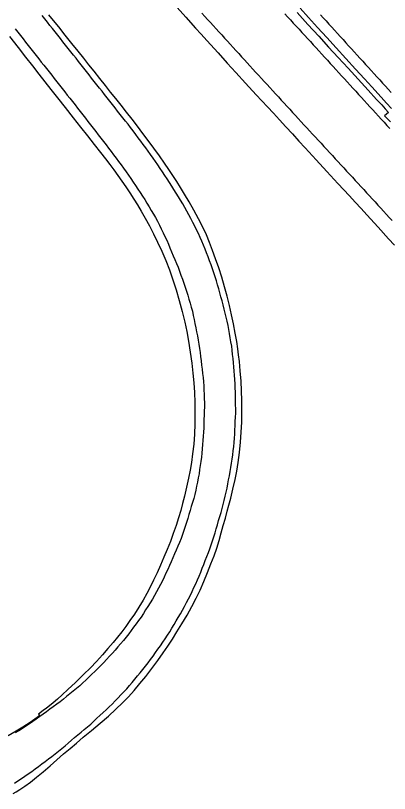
# Model space of a CAD drawing. Extents: x 1948091 to 1975253, y 787267 to 823306.
# Drawn here: x 1949111.3 to 1949333.7, y 821533.8 to 821996.5 of the extents above; entities that cross this region are included whole.
import ezdxf

# ---------------------------------------------------------------- set-up
doc = ezdxf.new("R2010")
doc.units = 0
doc.layers.add('RD_EX_Pavement_Markings', color=7, linetype='Continuous')
doc.layers.add('RD_EX_Road', color=7, linetype='Continuous')

msp = doc.modelspace()

# ---------------------------------------------------------------- linework, layer by layer
at = {"layer": 'RD_EX_Pavement_Markings'}
for points in [[(1949222.09, 821997.9), (1949223.78, 821996.06), (1949225.46, 821994.21), (1949227.15, 821992.37), (1949228.83, 821990.52), (1949230.52, 821988.68), (1949232.2, 821986.83), (1949233.89, 821984.99), (1949235.57, 821983.14), (1949237.26, 821981.3), (1949238.94, 821979.45), (1949240.63, 821977.61), (1949242.31, 821975.76), (1949244, 821973.92), (1949245.68, 821972.07), (1949247.37, 821970.23), (1949249.05, 821968.38), (1949250.73, 821966.54), (1949252.42, 821964.69), (1949254.1, 821962.85), (1949255.79, 821961.01), (1949257.48, 821959.17), (1949259.17, 821957.33), (1949260.86, 821955.49), (1949262.55, 821953.65), (1949264.24, 821951.81), (1949265.93, 821949.97), (1949267.62, 821948.13), (1949269.31, 821946.29), (1949271, 821944.45), (1949272.69, 821942.61), (1949274.38, 821940.77), (1949276.07, 821938.93), (1949277.76, 821937.09), (1949279.45, 821935.25), (1949281.14, 821933.41), (1949282.83, 821931.57), (1949284.52, 821929.74), (1949286.21, 821927.9), (1949287.9, 821926.06), (1949289.59, 821924.22), (1949291.28, 821922.38), (1949292.98, 821920.54), (1949294.67, 821918.71), (1949296.37, 821916.87), (1949298.06, 821915.03), (1949299.75, 821913.2), (1949301.45, 821911.36), (1949303.14, 821909.53), (1949304.84, 821907.69), (1949306.53, 821905.86), (1949308.22, 821904.02), (1949309.92, 821902.19), (1949311.61, 821900.35), (1949313.3, 821898.52), (1949315, 821896.68), (1949316.69, 821894.84), (1949318.39, 821893.01), (1949320.08, 821891.17), (1949321.77, 821889.34), (1949323.46, 821887.5), (1949325.15, 821885.66), (1949326.83, 821883.81), (1949328.52, 821881.97), (1949330.2, 821880.12), (1949331.88, 821878.28), (1949333.57, 821876.44), (1949335.25, 821874.59)], [(1949271.44, 821997.58), (1949273.13, 821995.74), (1949274.82, 821993.89), (1949276.5, 821992.05), (1949278.19, 821990.21), (1949279.88, 821988.37), (1949281.56, 821986.52), (1949283.25, 821984.68), (1949284.94, 821982.84), (1949286.63, 821981), (1949288.31, 821979.15), (1949290, 821977.31), (1949291.69, 821975.47), (1949293.37, 821973.62), (1949295.06, 821971.78), (1949296.74, 821969.93), (1949298.43, 821968.09), (1949300.11, 821966.25), (1949301.8, 821964.4), (1949303.48, 821962.56), (1949305.17, 821960.72), (1949306.85, 821958.87), (1949308.54, 821957.03), (1949310.22, 821955.18), (1949311.91, 821953.34), (1949313.59, 821951.5), (1949315.28, 821949.65), (1949316.96, 821947.81), (1949318.65, 821945.96), (1949320.33, 821944.12), (1949322.02, 821942.28), (1949323.71, 821940.43), (1949325.39, 821938.59), (1949327.08, 821936.75), (1949328.76, 821934.9), (1949330.45, 821933.06), (1949332.13, 821931.21), (1949333.82, 821929.37)], [(1949110.58, 821539.92), (1949112.66, 821541.32), (1949114.73, 821542.71), (1949116.81, 821544.11), (1949118.88, 821545.5), (1949120.92, 821546.94), (1949122.93, 821548.44), (1949124.93, 821549.93), (1949126.93, 821551.43), (1949128.94, 821552.92), (1949130.94, 821554.42), (1949132.95, 821555.91), (1949134.92, 821557.45), (1949136.87, 821559.01), (1949138.8, 821560.6), (1949140.71, 821562.21), (1949142.62, 821563.82), (1949144.53, 821565.44), (1949146.44, 821567.05), (1949148.35, 821568.66), (1949150.26, 821570.27), (1949152.17, 821571.89), (1949154.08, 821573.5), (1949155.99, 821575.12), (1949157.82, 821576.82), (1949159.65, 821578.52), (1949161.49, 821580.22), (1949163.32, 821581.92), (1949165.16, 821583.61), (1949166.99, 821585.31), (1949168.81, 821587.02), (1949170.54, 821588.83), (1949172.27, 821590.64), (1949174, 821592.44), (1949175.73, 821594.25), (1949177.45, 821596.06), (1949179.07, 821597.96), (1949180.67, 821599.89), (1949182.26, 821601.81), (1949183.86, 821603.73), (1949185.46, 821605.65), (1949187.06, 821607.57), (1949188.58, 821609.56), (1949190.07, 821611.57), (1949191.56, 821613.58), (1949193.04, 821615.59), (1949194.53, 821617.6), (1949196.01, 821619.61), (1949197.41, 821621.68), (1949198.81, 821623.75), (1949200.21, 821625.82), (1949201.61, 821627.9), (1949203.01, 821629.97), (1949204.29, 821632.11), (1949205.56, 821634.27), (1949206.83, 821636.42), (1949208.1, 821638.57), (1949209.37, 821640.73), (1949210.58, 821642.91), (1949211.75, 821645.12), (1949212.92, 821647.34), (1949214.08, 821649.55), (1949215.25, 821651.76), (1949216.4, 821653.98), (1949217.41, 821656.26), (1949218.42, 821658.55), (1949219.43, 821660.84), (1949220.44, 821663.12), (1949221.42, 821665.42), (1949222.33, 821667.75), (1949223.24, 821670.08), (1949224.15, 821672.41), (1949225.06, 821674.74), (1949225.96, 821677.07), (1949226.77, 821679.43), (1949227.57, 821681.8), (1949228.38, 821684.17), (1949229.19, 821686.53), (1949229.94, 821688.91), (1949230.66, 821691.31), (1949231.38, 821693.7), (1949232.09, 821696.1), (1949232.81, 821698.49), (1949233.49, 821700.9), (1949234.11, 821703.32), (1949234.73, 821705.74), (1949235.35, 821708.16), (1949235.97, 821710.58), (1949236.56, 821713.01), (1949237.08, 821715.45), (1949237.56, 821717.91), (1949238.02, 821720.36), (1949238.48, 821722.82), (1949238.94, 821725.27), (1949239.39, 821727.73), (1949239.74, 821730.21), (1949240.09, 821732.68), (1949240.43, 821735.16), (1949240.78, 821737.63), (1949241.02, 821740.12), (1949241.23, 821742.61), (1949241.43, 821745.1), (1949241.64, 821747.59), (1949241.78, 821750.08), (1949241.89, 821752.58), (1949242, 821755.08), (1949242.1, 821757.57), (1949242.21, 821760.07), (1949242.22, 821762.57), (1949242.18, 821765.06), (1949242.14, 821767.56), (1949242.1, 821770.06), (1949242.06, 821772.56), (1949241.98, 821775.06), (1949241.82, 821777.55), (1949241.67, 821780.04), (1949241.51, 821782.54), (1949241.36, 821785.03), (1949241.13, 821787.52), (1949240.89, 821790), (1949240.66, 821792.49), (1949240.42, 821794.98), (1949240.18, 821797.46), (1949239.85, 821799.94), (1949239.43, 821802.4), (1949239.01, 821804.87), (1949238.58, 821807.33), (1949238.16, 821809.79), (1949237.7, 821812.24), (1949237.12, 821814.67), (1949236.53, 821817.1), (1949235.95, 821819.53), (1949235.36, 821821.96), (1949234.74, 821824.38), (1949234.11, 821826.8), (1949233.48, 821829.22), (1949232.85, 821831.63), (1949232.21, 821834.05), (1949231.47, 821836.44), (1949230.73, 821838.82), (1949229.99, 821841.21), (1949229.25, 821843.6), (1949228.46, 821845.97), (1949227.58, 821848.31), (1949226.71, 821850.65), (1949225.83, 821852.99), (1949224.95, 821855.32), (1949224.04, 821857.65), (1949223.05, 821859.95), (1949222.05, 821862.24), (1949221.06, 821864.53), (1949220.06, 821866.82), (1949219, 821869.08), (1949217.84, 821871.3), (1949216.68, 821873.51), (1949215.53, 821875.73), (1949214.37, 821877.94), (1949213.21, 821880.16), (1949212.06, 821882.37), (1949210.82, 821884.54), (1949209.49, 821886.66), (1949208.17, 821888.78), (1949206.84, 821890.9), (1949205.51, 821893.02), (1949204.19, 821895.14), (1949202.86, 821897.26), (1949201.5, 821899.35), (1949200.11, 821901.43), (1949198.72, 821903.51), (1949197.33, 821905.58), (1949195.94, 821907.66), (1949194.52, 821909.72), (1949193.07, 821911.75), (1949191.62, 821913.79), (1949190.17, 821915.82), (1949188.72, 821917.86), (1949187.27, 821919.89), (1949185.78, 821921.9), (1949184.27, 821923.89), (1949182.76, 821925.88), (1949181.25, 821927.88), (1949179.74, 821929.87), (1949178.2, 821931.84), (1949176.65, 821933.8), (1949175.1, 821935.76), (1949173.55, 821937.72), (1949172, 821939.68), (1949170.45, 821941.64), (1949168.9, 821943.6), (1949167.36, 821945.57), (1949165.82, 821947.53), (1949164.27, 821949.5), (1949162.73, 821951.47), (1949161.19, 821953.43), (1949159.64, 821955.4), (1949158.1, 821957.36), (1949156.56, 821959.33), (1949155.01, 821961.3), (1949153.46, 821963.26), (1949151.91, 821965.22), (1949150.36, 821967.18), (1949148.81, 821969.14), (1949147.26, 821971.1), (1949145.71, 821973.06), (1949144.16, 821975.02), (1949142.61, 821976.98), (1949141.06, 821978.94), (1949139.51, 821980.9), (1949137.96, 821982.86), (1949136.4, 821984.82), (1949134.85, 821986.78), (1949133.3, 821988.74), (1949131.75, 821990.7), (1949130.2, 821992.66), (1949128.65, 821994.62), (1949127.1, 821996.58)], [(1949292.6, 821997.03), (1949294.28, 821995.18), (1949295.96, 821993.33), (1949297.64, 821991.49), (1949299.32, 821989.64), (1949301.01, 821987.79), (1949302.69, 821985.94), (1949304.37, 821984.1), (1949306.05, 821982.25), (1949307.73, 821980.4), (1949309.41, 821978.55), (1949311.09, 821976.71), (1949312.78, 821974.86), (1949314.46, 821973.01), (1949316.14, 821971.16), (1949317.82, 821969.32), (1949319.5, 821967.47), (1949321.18, 821965.62), (1949322.86, 821963.77), (1949324.55, 821961.93), (1949326.23, 821960.08), (1949327.91, 821958.23), (1949329.59, 821956.38), (1949331.27, 821954.54), (1949332.95, 821952.69), (1949334.63, 821950.84)], [(1949111.12, 821988.54), (1949112.65, 821986.56), (1949114.2, 821984.6), (1949115.75, 821982.64), (1949117.3, 821980.68), (1949118.84, 821978.71), (1949120.39, 821976.75), (1949121.94, 821974.79), (1949123.49, 821972.83), (1949125.04, 821970.87), (1949126.59, 821968.9), (1949128.13, 821966.94), (1949129.68, 821964.98), (1949131.23, 821963.02), (1949132.78, 821961.06), (1949134.33, 821959.09), (1949135.88, 821957.13), (1949137.42, 821955.17), (1949138.97, 821953.21), (1949140.52, 821951.24), (1949142.06, 821949.27), (1949143.59, 821947.3), (1949145.13, 821945.33), (1949146.67, 821943.36), (1949148.21, 821941.4), (1949149.75, 821939.43), (1949151.29, 821937.46), (1949152.83, 821935.49), (1949154.37, 821933.52), (1949155.91, 821931.55), (1949157.45, 821929.58), (1949158.99, 821927.61), (1949160.52, 821925.64), (1949162.06, 821923.67), (1949163.6, 821921.7), (1949165.11, 821919.71), (1949166.61, 821917.71), (1949168.1, 821915.7), (1949169.59, 821913.7), (1949171.08, 821911.69), (1949172.58, 821909.69), (1949174.07, 821907.69), (1949175.56, 821905.68), (1949177.01, 821903.65), (1949178.42, 821901.58), (1949179.83, 821899.52), (1949181.24, 821897.46), (1949182.65, 821895.4), (1949184.06, 821893.33), (1949185.47, 821891.27), (1949186.85, 821889.19), (1949188.14, 821887.05), (1949189.43, 821884.91), (1949190.71, 821882.76), (1949192, 821880.62), (1949193.29, 821878.48), (1949194.57, 821876.34), (1949195.76, 821874.14), (1949196.84, 821871.89), (1949197.92, 821869.64), (1949199.01, 821867.39), (1949200.09, 821865.14), (1949201.17, 821862.88), (1949202.16, 821860.59), (1949203.15, 821858.3), (1949204.14, 821856), (1949205.13, 821853.71), (1949206.12, 821851.42), (1949207.11, 821849.12), (1949208.05, 821846.81), (1949208.87, 821844.45), (1949209.69, 821842.09), (1949210.51, 821839.73), (1949211.33, 821837.37), (1949212.16, 821835.01), (1949212.98, 821832.65), (1949213.75, 821830.28), (1949214.43, 821827.87), (1949215.11, 821825.47), (1949215.8, 821823.07), (1949216.48, 821820.66), (1949217, 821818.22), (1949217.5, 821815.77), (1949218, 821813.33), (1949218.5, 821810.88), (1949218.99, 821808.43), (1949219.49, 821805.98), (1949219.87, 821803.51), (1949220.25, 821801.04), (1949220.63, 821798.57), (1949221.01, 821796.11), (1949221.38, 821793.64), (1949221.7, 821791.16), (1949221.98, 821788.68), (1949222.26, 821786.19), (1949222.54, 821783.71), (1949222.82, 821781.23), (1949223.1, 821778.75), (1949223.19, 821776.25), (1949223.29, 821773.75), (1949223.39, 821771.26), (1949223.49, 821768.76), (1949223.58, 821766.26), (1949223.61, 821763.77), (1949223.53, 821761.27), (1949223.45, 821758.77), (1949223.37, 821756.28), (1949223.29, 821753.78), (1949223.2, 821751.28), (1949223.09, 821748.79), (1949222.9, 821746.29), (1949222.72, 821743.8), (1949222.53, 821741.31), (1949222.35, 821738.82), (1949222.16, 821736.33), (1949221.83, 821733.85), (1949221.47, 821731.38), (1949221.12, 821728.9), (1949220.77, 821726.43), (1949220.42, 821723.95), (1949219.98, 821721.49), (1949219.46, 821719.05), (1949218.94, 821716.6), (1949218.42, 821714.16), (1949217.9, 821711.72), (1949217.25, 821709.3), (1949216.54, 821706.91), (1949215.82, 821704.51), (1949215.11, 821702.12), (1949214.4, 821699.72), (1949213.67, 821697.33), (1949212.88, 821694.96), (1949212.08, 821692.59), (1949211.29, 821690.22), (1949210.5, 821687.85), (1949209.7, 821685.48), (1949208.73, 821683.18), (1949207.76, 821680.87), (1949206.79, 821678.57), (1949205.82, 821676.27), (1949204.85, 821673.97), (1949203.87, 821671.66), (1949202.84, 821669.38), (1949201.79, 821667.12), (1949200.74, 821664.85), (1949199.69, 821662.58), (1949198.64, 821660.31), (1949197.48, 821658.1), (1949196.29, 821655.9), (1949195.1, 821653.7), (1949193.91, 821651.5), (1949192.66, 821649.33), (1949191.33, 821647.22), (1949189.99, 821645.11), (1949188.65, 821643), (1949187.31, 821640.89), (1949185.96, 821638.78), (1949184.49, 821636.76), (1949183.01, 821634.75), (1949181.53, 821632.73), (1949180.06, 821630.71), (1949178.58, 821628.69), (1949177.01, 821626.75), (1949175.4, 821624.84), (1949173.79, 821622.93), (1949172.18, 821621.01), (1949170.57, 821619.1), (1949168.91, 821617.24), (1949167.18, 821615.42), (1949165.46, 821613.61), (1949163.74, 821611.8), (1949162.02, 821609.99), (1949160.29, 821608.18), (1949158.48, 821606.46), (1949156.67, 821604.73), (1949154.86, 821603.01), (1949153.05, 821601.28), (1949151.25, 821599.55), (1949149.44, 821597.83), (1949147.51, 821596.24), (1949145.57, 821594.67), (1949143.63, 821593.09), (1949141.69, 821591.51), (1949139.75, 821589.93), (1949137.77, 821588.41), (1949135.75, 821586.93), (1949133.74, 821585.45), (1949131.73, 821583.96), (1949129.72, 821582.48), (1949127.7, 821581), (1949125.68, 821579.53), (1949123.62, 821578.11), (1949121.57, 821576.69), (1949119.51, 821575.26), (1949117.46, 821573.84), (1949115.39, 821572.44), (1949113.27, 821571.12), (1949111.15, 821569.8)]]:
    msp.add_lwpolyline(points, dxfattribs=at)
at = {"layer": 'RD_EX_Road'}
for points in [[(1949207.36, 822001.27), (1949212.55, 821995.51), (1949218.37, 821989.07), (1949221.63, 821985.48), (1949225.13, 821981.64), (1949231.75, 821974.35), (1949237.15, 821968.3), (1949242.27, 821962.57), (1949248.03, 821956.27), (1949254.35, 821949.46), (1949261.11, 821942.23), (1949264.66, 821938.44), (1949268.32, 821934.49), (1949272.09, 821930.38), (1949275.97, 821926.12), (1949279.81, 821921.9), (1949283.45, 821917.91), (1949290.11, 821910.63), (1949296.48, 821903.72), (1949303.06, 821896.61), (1949309.84, 821889.3), (1949313.29, 821885.55), (1949316.8, 821881.75), (1949320.26, 821877.97), (1949326.87, 821870.72), (1949333.2, 821863.74), (1949336.6, 821859.99)], [(1949278.83, 821998.28), (1949285.19, 821991.3), (1949291.64, 821984.21), (1949297.51, 821977.79), (1949303.18, 821971.59), (1949309.02, 821965.17), (1949314.97, 821958.64), (1949320.97, 821952.12), (1949326, 821946.67), (1949329.05, 821943.34), (1949331.11, 821941.1), (1949333.15, 821938.86), (1949330.78, 821936.83), (1949334.22, 821933.24)], [(1949280.47, 822000.84), (1949285.49, 821995.34), (1949290.81, 821989.52), (1949296.34, 821983.48), (1949301.96, 821977.33), (1949307.68, 821971.07), (1949313.5, 821964.69), (1949318.84, 821958.81), (1949323.16, 821954.07), (1949328.67, 821947.99), (1949331.93, 821944.38), (1949334.82, 821941.19)], [(1949109.8, 821533.84), (1949111.62, 821534.87), (1949113.82, 821536.23), (1949116.74, 821538.14), (1949120.15, 821540.57), (1949123.82, 821543.48), (1949127.71, 821546.76), (1949131.78, 821550.27), (1949135.87, 821553.85), (1949139.84, 821557.32), (1949143.71, 821560.66), (1949147.48, 821563.83), (1949151.57, 821567.23), (1949156.42, 821571.24), (1949161.55, 821575.56), (1949166.5, 821579.89), (1949171.03, 821584.02), (1949174.9, 821587.75), (1949178.4, 821591.35), (1949181.81, 821595.13), (1949185.22, 821599.15), (1949188.73, 821603.5), (1949192.29, 821608.09), (1949195.84, 821612.83), (1949199.13, 821617.41), (1949201.93, 821621.51), (1949204.55, 821625.54), (1949207.31, 821629.9), (1949210.22, 821634.66), (1949213.27, 821639.89), (1949216.21, 821645.13), (1949218.77, 821649.92), (1949221.11, 821654.7), (1949223.37, 821659.92), (1949225.53, 821665.24), (1949227.52, 821670.35), (1949229.34, 821675.21), (1949230.96, 821679.79), (1949232.4, 821684.25), (1949233.67, 821688.76), (1949234.87, 821693.23), (1949236.08, 821697.57), (1949237.22, 821701.65), (1949238.2, 821705.36), (1949239.24, 821709.48), (1949240.53, 821714.84), (1949241.82, 821720.5), (1949242.83, 821725.56), (1949243.67, 821730.71), (1949244.41, 821736.68), (1949245.04, 821742.88), (1949245.53, 821748.73), (1949245.84, 821754.66), (1949245.95, 821761.09), (1949245.89, 821767.48), (1949245.72, 821773.34), (1949245.4, 821779.12), (1949244.92, 821785.3), (1949244.41, 821790.85), (1949243.99, 821794.74), (1949243.53, 821798.24), (1949242.85, 821802.67), (1949241.99, 821807.71), (1949240.94, 821813.08), (1949239.76, 821818.58), (1949238.5, 821824.03), (1949237.14, 821829.54), (1949235.65, 821835.2), (1949233.99, 821840.89), (1949232.14, 821846.5), (1949230.24, 821851.87), (1949228.43, 821856.86), (1949226.65, 821861.56), (1949224.8, 821866.07), (1949222.69, 821870.68), (1949220.13, 821875.68), (1949217.32, 821880.79), (1949214.49, 821885.75), (1949211.79, 821890.31), (1949209.39, 821894.26), (1949207.14, 821897.85), (1949204.89, 821901.33), (1949202.5, 821904.91), (1949199.8, 821908.81), (1949196.81, 821913.03), (1949193.54, 821917.56), (1949190.21, 821922.13), (1949187.03, 821926.45), (1949183.89, 821930.65), (1949180.65, 821934.83), (1949177.37, 821939), (1949174.1, 821943.14), (1949170.91, 821947.18), (1949167.84, 821951.03), (1949164.73, 821954.94), (1949161.39, 821959.16), (1949158.06, 821963.37), (1949154.97, 821967.24), (1949151.87, 821971.11), (1949148.52, 821975.29), (1949144.86, 821979.87), (1949140.84, 821984.92), (1949137.01, 821989.74), (1949133.93, 821993.6), (1949131.18, 821997.02)], [(1949107.77, 821984.02), (1949112.79, 821977.6), (1949117.29, 821971.82), (1949121.38, 821966.56), (1949125.18, 821961.7), (1949128.8, 821957.09), (1949132.34, 821952.58), (1949136.22, 821947.66), (1949140.84, 821941.79), (1949145.62, 821935.74), (1949149.96, 821930.24), (1949154.05, 821925.03), (1949158.12, 821919.84), (1949161.83, 821915.12), (1949164.81, 821911.31), (1949167.37, 821907.98), (1949169.81, 821904.67), (1949172.18, 821901.38), (1949174.53, 821898.07), (1949176.88, 821894.65), (1949179.26, 821891), (1949181.58, 821887.34), (1949183.74, 821883.88), (1949185.94, 821880.24), (1949188.36, 821876.03), (1949190.87, 821871.45), (1949193.35, 821866.72), (1949195.81, 821861.75), (1949198.26, 821856.44), (1949200.64, 821850.9), (1949202.85, 821845.22), (1949204.93, 821839.37), (1949206.87, 821833.32), (1949208.7, 821827.04), (1949210.41, 821820.55), (1949211.91, 821814.24), (1949213.12, 821808.53), (1949214.16, 821802.79), (1949215.18, 821796.37), (1949216.07, 821789.85), (1949216.75, 821783.82), (1949217.26, 821778.06), (1949217.65, 821772.34), (1949217.9, 821766.45), (1949217.99, 821760.17), (1949217.93, 821753.77), (1949217.69, 821747.56), (1949217.26, 821741.58), (1949216.63, 821735.91), (1949215.88, 821730.69), (1949215.09, 821726.08), (1949214.16, 821721.38), (1949212.97, 821715.93), (1949211.73, 821710.59), (1949210.64, 821706.21), (1949209.54, 821702.17), (1949208.26, 821697.83), (1949206.79, 821693.23), (1949205.13, 821688.43), (1949203.35, 821683.62), (1949201.5, 821678.97), (1949199.57, 821674.37), (1949197.53, 821669.66), (1949195.46, 821665.04), (1949193.42, 821660.69), (1949191.4, 821656.6), (1949189.38, 821652.75), (1949187.19, 821648.88), (1949184.67, 821644.71), (1949182, 821640.53), (1949179.34, 821636.64), (1949176.79, 821633.09), (1949174.43, 821629.96), (1949172.02, 821626.89), (1949169.29, 821623.54), (1949166.26, 821619.97), (1949162.96, 821616.22), (1949159.45, 821612.4), (1949155.79, 821608.59), (1949151.73, 821604.52), (1949146.98, 821599.92), (1949142.45, 821595.63), (1949139.02, 821592.47), (1949136.26, 821589.99), (1949133.74, 821587.75), (1949131.53, 821585.88), (1949129.7, 821584.53), (1949127.71, 821583.11), (1949124.99, 821581.07), (1949125.55, 821579.96), (1949119.92, 821576.06), (1949115.61, 821573.26), (1949111.59, 821570.85), (1949106.83, 821568.09)]]:
    msp.add_lwpolyline(points, dxfattribs=at)

doc.saveas('drawing.dxf')
